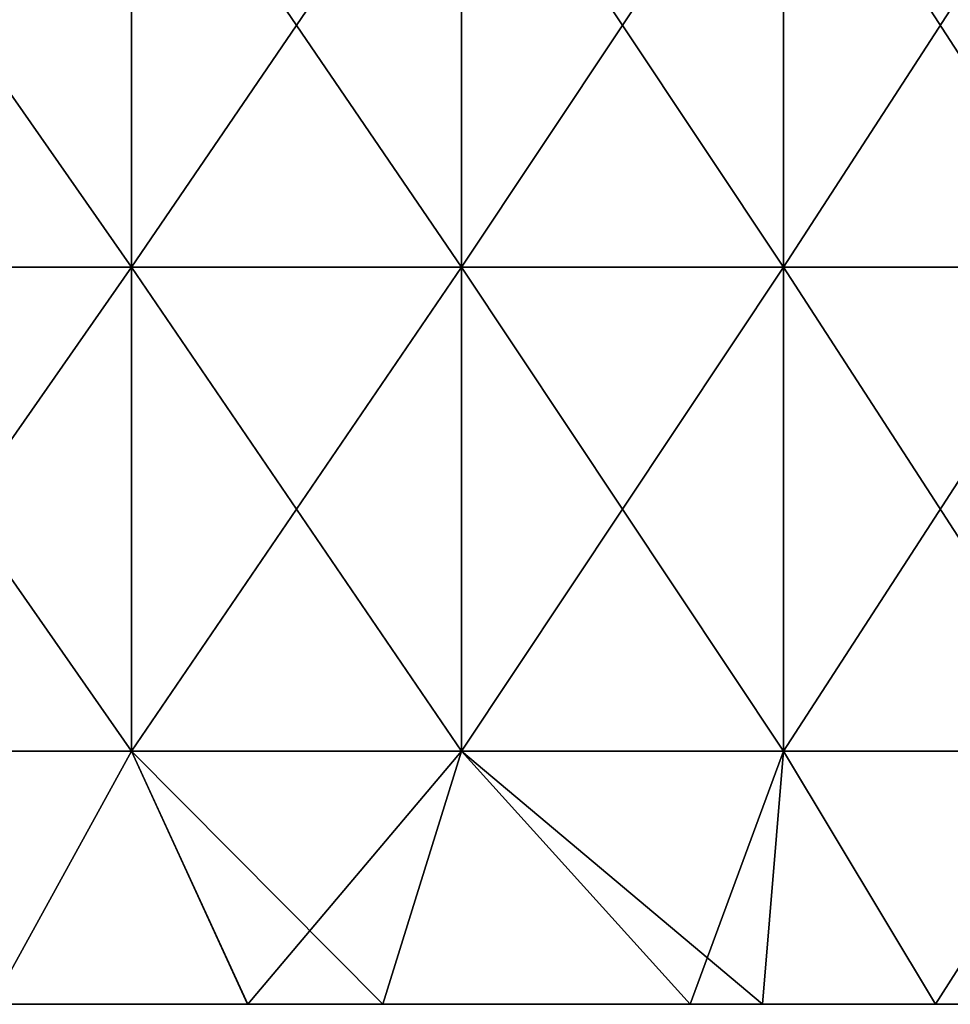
# Model space of a CAD drawing. Header units: inches. Extents: x -4.75 to 4.5, y 0 to 1.88.
# Tile 337 of 462: x 2.56 to 2.71, y 0 to 0.16. Entities that reach past the tile are written whole.
import ezdxf

# ---------------------------------------------------------------- set-up
doc = ezdxf.new("R2010")
doc.units = ezdxf.units.IN
doc.header["$LTSCALE"] = 101.851852
doc.header["$MEASUREMENT"] = 0
doc.layers.add('1', color=7, linetype='CONTINUOUS')
doc.layers.add('12', color=7, linetype='CONTINUOUS')

msp = doc.modelspace()

# ---------------------------------------------------------------- linework, layer by layer
at = {"layer": '1', "color": 13, "linetype": 'Continuous', "true_color": 0xd67263}
for points in [[(2.53069, 0, 1.32133), (2.5565, 0, 1.40141), (2.47663, 0, 1.40141), (2.53069, 0, 1.32133)], [(2.47663, 0, 1.40141), (2.5565, 0, 1.40141), (2.51946, 0, 1.48149), (2.47663, 0, 1.40141)], [(2.5307, 0, -1.32131), (2.47664, 0, -1.40139), (2.55651, 0, -1.40139), (2.5307, 0, -1.32131)], [(2.47664, 0, -1.40139), (2.51946, 0, -1.48147), (2.55651, 0, -1.40139), (2.47664, 0, -1.40139)], [(2.47758, 0, 1.24125), (2.52465, 0, 1.16117), (2.55725, 0, 1.24125), (2.47758, 0, 1.24125)], [(2.47758, 0, 1.24125), (2.55725, 0, 1.24125), (2.53069, 0, 1.32133), (2.47758, 0, 1.24125)], [(2.47761, 0, -1.24123), (2.5307, 0, -1.32131), (2.55728, 0, -1.24123), (2.47761, 0, -1.24123)], [(2.47761, 0, -1.24123), (2.55728, 0, -1.24123), (2.52465, 0, -1.16115), (2.47761, 0, -1.24123)], [(2.47885, 0, 1.72173), (2.52917, 0, 1.64165), (2.55881, 0, 1.72173), (2.47885, 0, 1.72173)], [(2.47885, 0, 1.72173), (2.55881, 0, 1.72173), (2.51396, 0, 1.80181), (2.47885, 0, 1.72173)], [(2.55881, 0, -1.72171), (2.52918, 0, -1.64163), (2.47885, 0, -1.72171), (2.55881, 0, -1.72171)], [(2.55881, 0, -1.72171), (2.47885, 0, -1.72171), (2.51396, 0, -1.80179), (2.55881, 0, -1.72171)], [(2.4796, 0, 2.20221), (2.54294, 0, 2.12213), (2.5596, 0, 2.20221), (2.4796, 0, 2.20221)], [(2.4796, 0, 2.20221), (2.5596, 0, 2.20221), (2.49701, 0, 2.28229), (2.4796, 0, 2.20221)], [(2.55961, 0, -2.20219), (2.54295, 0, -2.12211), (2.47961, 0, -2.20219), (2.55961, 0, -2.20219)], [(2.55961, 0, -2.20219), (2.47961, 0, -2.20219), (2.49702, 0, -2.28227), (2.55961, 0, -2.20219)], [(2.56899, 0, -1.56155), (2.51946, 0, -1.48147), (2.48994, 0, -1.56155), (2.56899, 0, -1.56155)], [(2.48994, 0, 1.56157), (2.51946, 0, 1.48149), (2.56899, 0, 1.56157), (2.48994, 0, 1.56157)], [(2.48994, 0, 1.56157), (2.56899, 0, 1.56157), (2.52917, 0, 1.64165), (2.48994, 0, 1.56157)], [(2.56899, 0, -1.56155), (2.48994, 0, -1.56155), (2.52918, 0, -1.64163), (2.56899, 0, -1.56155)], [(2.49318, 0, 1.08109), (2.49908, 0, 1.00101), (2.57274, 0, 1.08109), (2.49318, 0, 1.08109)], [(2.49318, 0, 1.08109), (2.57274, 0, 1.08109), (2.52465, 0, 1.16117), (2.49318, 0, 1.08109)], [(2.49908, 0, -1.00099), (2.49318, 0, -1.08107), (2.57274, 0, -1.08107), (2.49908, 0, -1.00099)], [(2.49318, 0, -1.08107), (2.52465, 0, -1.16115), (2.57274, 0, -1.08107), (2.49318, 0, -1.08107)], [(2.49701, 0, 2.28229), (2.5596, 0, 2.20221), (2.57628, 0, 2.28229), (2.49701, 0, 2.28229)], [(2.49701, 0, 2.28229), (2.57628, 0, 2.28229), (2.50712, 0, 2.36237), (2.49701, 0, 2.28229)], [(2.57629, 0, -2.28227), (2.55961, 0, -2.20219), (2.49702, 0, -2.28227), (2.57629, 0, -2.28227)], [(2.57629, 0, -2.28227), (2.49702, 0, -2.28227), (2.50713, 0, -2.36235), (2.57629, 0, -2.28227)], [(2.49759, 0, 1.96197), (2.54675, 0, 1.88189), (2.57687, 0, 1.96197), (2.49759, 0, 1.96197)], [(2.49759, 0, 1.96197), (2.57687, 0, 1.96197), (2.519, 0, 2.04205), (2.49759, 0, 1.96197)], [(2.57688, 0, -1.96195), (2.54676, 0, -1.88187), (2.49759, 0, -1.96195), (2.57688, 0, -1.96195)], [(2.57688, 0, -1.96195), (2.49759, 0, -1.96195), (2.51901, 0, -2.04203), (2.57688, 0, -1.96195)], [(2.49908, 0, 1.00101), (2.51334, 0, 0.92093), (2.57904, 0, 1.00101), (2.49908, 0, 1.00101)], [(2.49908, 0, 1.00101), (2.57904, 0, 1.00101), (2.57274, 0, 1.08109), (2.49908, 0, 1.00101)], [(2.49908, 0, -1.00099), (2.57904, 0, -1.00099), (2.51334, 0, -0.92091), (2.49908, 0, -1.00099)], [(2.57904, 0, -1.00099), (2.49908, 0, -1.00099), (2.57274, 0, -1.08107), (2.57904, 0, -1.00099)], [(2.50015, 0, -0.68067), (2.50367, 0, -0.76075), (2.58007, 0, -0.68067), (2.50015, 0, -0.68067)], [(2.50015, 0, -0.68067), (2.58007, 0, -0.68067), (2.51678, 0, -0.60059), (2.50015, 0, -0.68067)], [(2.50015, 0, 0.68069), (2.51678, 0, 0.60061), (2.58007, 0, 0.68069), (2.50015, 0, 0.68069)], [(2.50015, 0, 0.68069), (2.58007, 0, 0.68069), (2.50367, 0, 0.76077), (2.50015, 0, 0.68069)], [(2.5035, 0, -0.04003), (2.50455, 0, -0.12011), (2.58329, 0, -0.04003), (2.5035, 0, -0.04003)], [(2.5035, 0, -0.04003), (2.58329, 0, -0.04003), (2.5035, 0, 0.04005), (2.5035, 0, -0.04003)], [(2.5035, 0, 0.04005), (2.58329, 0, -0.04003), (2.58329, 0, 0.04005), (2.5035, 0, 0.04005)], [(2.5035, 0, 0.04005), (2.58329, 0, 0.04005), (2.50455, 0, 0.12013), (2.5035, 0, 0.04005)], [(2.50367, 0, -0.76075), (2.50851, 0, -0.84083), (2.58345, 0, -0.76075), (2.50367, 0, -0.76075)], [(2.50367, 0, -0.76075), (2.58345, 0, -0.76075), (2.58007, 0, -0.68067), (2.50367, 0, -0.76075)], [(2.50367, 0, 0.76077), (2.58007, 0, 0.68069), (2.58345, 0, 0.76077), (2.50367, 0, 0.76077)], [(2.50367, 0, 0.76077), (2.58345, 0, 0.76077), (2.50851, 0, 0.84085), (2.50367, 0, 0.76077)], [(2.50455, 0, -0.12011), (2.50559, 0, -0.20019), (2.58429, 0, -0.12011), (2.50455, 0, -0.12011)], [(2.50455, 0, -0.12011), (2.58429, 0, -0.12011), (2.58329, 0, -0.04003), (2.50455, 0, -0.12011)], [(2.50455, 0, 0.12013), (2.58329, 0, 0.04005), (2.58429, 0, 0.12013), (2.50455, 0, 0.12013)], [(2.50455, 0, 0.12013), (2.58429, 0, 0.12013), (2.50559, 0, 0.20021), (2.50455, 0, 0.12013)], [(2.50559, 0, -0.20019), (2.50663, 0, -0.28027), (2.5853, 0, -0.20019), (2.50559, 0, -0.20019)], [(2.50559, 0, -0.20019), (2.5853, 0, -0.20019), (2.58429, 0, -0.12011), (2.50559, 0, -0.20019)], [(2.50559, 0, 0.20021), (2.58429, 0, 0.12013), (2.5853, 0, 0.20021), (2.50559, 0, 0.20021)], [(2.50559, 0, 0.20021), (2.5853, 0, 0.20021), (2.50663, 0, 0.28029), (2.50559, 0, 0.20021)], [(2.50663, 0, -0.28027), (2.50768, 0, -0.36035), (2.5863, 0, -0.28027), (2.50663, 0, -0.28027)], [(2.50663, 0, -0.28027), (2.5863, 0, -0.28027), (2.5853, 0, -0.20019), (2.50663, 0, -0.28027)], [(2.50663, 0, 0.28029), (2.5853, 0, 0.20021), (2.5863, 0, 0.28029), (2.50663, 0, 0.28029)], [(2.50663, 0, 0.28029), (2.5863, 0, 0.28029), (2.50768, 0, 0.36037), (2.50663, 0, 0.28029)], [(2.50712, 0, 2.36237), (2.57628, 0, 2.28229), (2.58671, 0, 2.36237), (2.50712, 0, 2.36237)], [(2.50712, 0, 2.36237), (2.58671, 0, 2.36237), (2.51321, 0, 2.44245), (2.50712, 0, 2.36237)], [(2.58672, 0, -2.36235), (2.57629, 0, -2.28227), (2.50713, 0, -2.36235), (2.58672, 0, -2.36235)], [(2.58672, 0, -2.36235), (2.50713, 0, -2.36235), (2.51322, 0, -2.44243), (2.58672, 0, -2.36235)], [(2.50768, 0, -0.36035), (2.51047, 0, -0.44043), (2.5873, 0, -0.36035), (2.50768, 0, -0.36035)], [(2.50768, 0, -0.36035), (2.5873, 0, -0.36035), (2.5863, 0, -0.28027), (2.50768, 0, -0.36035)], [(2.50768, 0, 0.36037), (2.5863, 0, 0.28029), (2.5873, 0, 0.36037), (2.50768, 0, 0.36037)], [(2.50768, 0, 0.36037), (2.5873, 0, 0.36037), (2.51047, 0, 0.44045), (2.50768, 0, 0.36037)], [(2.51334, 0, 0.92093), (2.50851, 0, 0.84085), (2.58809, 0, 0.84085), (2.51334, 0, 0.92093)], [(2.50851, 0, -0.84083), (2.51334, 0, -0.92091), (2.58809, 0, -0.84083), (2.50851, 0, -0.84083)], [(2.50851, 0, -0.84083), (2.58809, 0, -0.84083), (2.58345, 0, -0.76075), (2.50851, 0, -0.84083)], [(2.50851, 0, 0.84085), (2.58345, 0, 0.76077), (2.58809, 0, 0.84085), (2.50851, 0, 0.84085)], [(2.51047, 0, -0.44043), (2.51362, 0, -0.52051), (2.58998, 0, -0.44043), (2.51047, 0, -0.44043)], [(2.51047, 0, -0.44043), (2.58998, 0, -0.44043), (2.5873, 0, -0.36035), (2.51047, 0, -0.44043)], [(2.51047, 0, 0.44045), (2.5873, 0, 0.36037), (2.58998, 0, 0.44045), (2.51047, 0, 0.44045)], [(2.51047, 0, 0.44045), (2.58998, 0, 0.44045), (2.51362, 0, 0.52053), (2.51047, 0, 0.44045)], [(2.51321, 0, 2.44245), (2.58671, 0, 2.36237), (2.5932, 0, 2.44264), (2.51321, 0, 2.44245)], [(2.51321, 0, 2.44245), (2.5932, 0, 2.44264), (2.51535, 0, 2.52276), (2.51321, 0, 2.44245)], [(2.59321, 0, -2.44263), (2.58672, 0, -2.36235), (2.51322, 0, -2.44243), (2.59321, 0, -2.44263)], [(2.59321, 0, -2.44263), (2.51322, 0, -2.44243), (2.55089, 0, -2.4868), (2.59321, 0, -2.44263)], [(2.51334, 0, 0.92093), (2.59274, 0, 0.92093), (2.57904, 0, 1.00101), (2.51334, 0, 0.92093)], [(2.59274, 0, 0.92093), (2.51334, 0, 0.92093), (2.58809, 0, 0.84085), (2.59274, 0, 0.92093)], [(2.51334, 0, -0.92091), (2.57904, 0, -1.00099), (2.59274, 0, -0.92091), (2.51334, 0, -0.92091)], [(2.51334, 0, -0.92091), (2.59274, 0, -0.92091), (2.58809, 0, -0.84083), (2.51334, 0, -0.92091)], [(2.51362, 0, -0.52051), (2.51678, 0, -0.60059), (2.593, 0, -0.52051), (2.51362, 0, -0.52051)], [(2.51362, 0, -0.52051), (2.593, 0, -0.52051), (2.58998, 0, -0.44043), (2.51362, 0, -0.52051)], [(2.51362, 0, 0.52053), (2.58998, 0, 0.44045), (2.59301, 0, 0.52053), (2.51362, 0, 0.52053)], [(2.51362, 0, 0.52053), (2.59301, 0, 0.52053), (2.51678, 0, 0.60061), (2.51362, 0, 0.52053)], [(2.51396, 0, 1.80181), (2.55881, 0, 1.72173), (2.59377, 0, 1.80181), (2.51396, 0, 1.80181)], [(2.51396, 0, 1.80181), (2.59377, 0, 1.80181), (2.54675, 0, 1.88189), (2.51396, 0, 1.80181)], [(2.59377, 0, -1.80179), (2.55881, 0, -1.72171), (2.51396, 0, -1.80179), (2.59377, 0, -1.80179)], [(2.59377, 0, -1.80179), (2.51396, 0, -1.80179), (2.54676, 0, -1.88187), (2.59377, 0, -1.80179)], [(2.5932, 0, 2.44264), (2.55089, 0, 2.4868), (2.51535, 0, 2.52276), (2.5932, 0, 2.44264)], [(2.51678, 0, -0.60059), (2.58007, 0, -0.68067), (2.59603, 0, -0.60059), (2.51678, 0, -0.60059)], [(2.51678, 0, -0.60059), (2.59603, 0, -0.60059), (2.593, 0, -0.52051), (2.51678, 0, -0.60059)], [(2.51678, 0, 0.60061), (2.59301, 0, 0.52053), (2.59603, 0, 0.60061), (2.51678, 0, 0.60061)], [(2.51678, 0, 0.60061), (2.59603, 0, 0.60061), (2.58007, 0, 0.68069), (2.51678, 0, 0.60061)], [(2.519, 0, 2.04205), (2.57687, 0, 1.96197), (2.59897, 0, 2.04205), (2.519, 0, 2.04205)], [(2.519, 0, 2.04205), (2.59897, 0, 2.04205), (2.54294, 0, 2.12213), (2.519, 0, 2.04205)], [(2.59897, 0, -2.04203), (2.57688, 0, -1.96195), (2.51901, 0, -2.04203), (2.59897, 0, -2.04203)], [(2.59897, 0, -2.04203), (2.51901, 0, -2.04203), (2.54295, 0, -2.12211), (2.59897, 0, -2.04203)], [(2.51946, 0, -1.48147), (2.59945, 0, -1.48147), (2.55651, 0, -1.40139), (2.51946, 0, -1.48147)], [(2.59945, 0, -1.48147), (2.51946, 0, -1.48147), (2.56899, 0, -1.56155), (2.59945, 0, -1.48147)], [(2.51946, 0, 1.48149), (2.5565, 0, 1.40141), (2.59944, 0, 1.48149), (2.51946, 0, 1.48149)], [(2.51946, 0, 1.48149), (2.59944, 0, 1.48149), (2.56899, 0, 1.56157), (2.51946, 0, 1.48149)], [(2.52465, 0, 1.16117), (2.57274, 0, 1.08109), (2.60426, 0, 1.16117), (2.52465, 0, 1.16117)], [(2.52465, 0, 1.16117), (2.60426, 0, 1.16117), (2.55725, 0, 1.24125), (2.52465, 0, 1.16117)], [(2.52465, 0, -1.16115), (2.55728, 0, -1.24123), (2.60427, 0, -1.16115), (2.52465, 0, -1.16115)], [(2.52465, 0, -1.16115), (2.60427, 0, -1.16115), (2.57274, 0, -1.08107), (2.52465, 0, -1.16115)], [(2.52917, 0, 1.64165), (2.56899, 0, 1.56157), (2.60821, 0, 1.64165), (2.52917, 0, 1.64165)], [(2.52917, 0, 1.64165), (2.60821, 0, 1.64165), (2.55881, 0, 1.72173), (2.52917, 0, 1.64165)], [(2.60821, 0, -1.64163), (2.56899, 0, -1.56155), (2.52918, 0, -1.64163), (2.60821, 0, -1.64163)], [(2.60821, 0, -1.64163), (2.52918, 0, -1.64163), (2.55881, 0, -1.72171), (2.60821, 0, -1.64163)], [(2.53069, 0, 1.32133), (2.55725, 0, 1.24125), (2.61066, 0, 1.32133), (2.53069, 0, 1.32133)], [(2.53069, 0, 1.32133), (2.61066, 0, 1.32133), (2.5565, 0, 1.40141), (2.53069, 0, 1.32133)], [(2.5307, 0, -1.32131), (2.61067, 0, -1.32131), (2.55728, 0, -1.24123), (2.5307, 0, -1.32131)], [(2.61067, 0, -1.32131), (2.5307, 0, -1.32131), (2.55651, 0, -1.40139), (2.61067, 0, -1.32131)], [(2.54294, 0, 2.12213), (2.59897, 0, 2.04205), (2.62241, 0, 2.12213), (2.54294, 0, 2.12213)], [(2.54294, 0, 2.12213), (2.62241, 0, 2.12213), (2.5596, 0, 2.20221), (2.54294, 0, 2.12213)], [(2.62242, 0, -2.12211), (2.59897, 0, -2.04203), (2.54295, 0, -2.12211), (2.62242, 0, -2.12211)], [(2.62242, 0, -2.12211), (2.54295, 0, -2.12211), (2.55961, 0, -2.20219), (2.62242, 0, -2.12211)], [(2.54675, 0, 1.88189), (2.59377, 0, 1.80181), (2.62634, 0, 1.88189), (2.54675, 0, 1.88189)], [(2.54675, 0, 1.88189), (2.62634, 0, 1.88189), (2.57687, 0, 1.96197), (2.54675, 0, 1.88189)], [(2.62635, 0, -1.88187), (2.59377, 0, -1.80179), (2.54676, 0, -1.88187), (2.62635, 0, -1.88187)], [(2.62635, 0, -1.88187), (2.54676, 0, -1.88187), (2.57688, 0, -1.96195), (2.62635, 0, -1.88187)], [(2.61066, 0, 1.32133), (2.63637, 0, 1.40141), (2.5565, 0, 1.40141), (2.61066, 0, 1.32133)], [(2.5565, 0, 1.40141), (2.63637, 0, 1.40141), (2.59944, 0, 1.48149), (2.5565, 0, 1.40141)], [(2.61067, 0, -1.32131), (2.55651, 0, -1.40139), (2.63638, 0, -1.40139), (2.61067, 0, -1.32131)], [(2.55651, 0, -1.40139), (2.59945, 0, -1.48147), (2.63638, 0, -1.40139), (2.55651, 0, -1.40139)], [(2.55725, 0, 1.24125), (2.60426, 0, 1.16117), (2.63692, 0, 1.24125), (2.55725, 0, 1.24125)], [(2.55725, 0, 1.24125), (2.63692, 0, 1.24125), (2.61066, 0, 1.32133), (2.55725, 0, 1.24125)], [(2.55728, 0, -1.24123), (2.61067, 0, -1.32131), (2.63695, 0, -1.24123), (2.55728, 0, -1.24123)], [(2.55728, 0, -1.24123), (2.63695, 0, -1.24123), (2.60427, 0, -1.16115), (2.55728, 0, -1.24123)], [(2.55881, 0, 1.72173), (2.60821, 0, 1.64165), (2.63876, 0, 1.72173), (2.55881, 0, 1.72173)], [(2.55881, 0, 1.72173), (2.63876, 0, 1.72173), (2.59377, 0, 1.80181), (2.55881, 0, 1.72173)], [(2.63877, 0, -1.72171), (2.60821, 0, -1.64163), (2.55881, 0, -1.72171), (2.63877, 0, -1.72171)], [(2.63877, 0, -1.72171), (2.55881, 0, -1.72171), (2.59377, 0, -1.80179), (2.63877, 0, -1.72171)], [(2.5596, 0, 2.20221), (2.62241, 0, 2.12213), (2.6396, 0, 2.20221), (2.5596, 0, 2.20221)], [(2.5596, 0, 2.20221), (2.6396, 0, 2.20221), (2.57628, 0, 2.28229), (2.5596, 0, 2.20221)], [(2.63961, 0, -2.20219), (2.62242, 0, -2.12211), (2.55961, 0, -2.20219), (2.63961, 0, -2.20219)], [(2.63961, 0, -2.20219), (2.55961, 0, -2.20219), (2.57629, 0, -2.28227), (2.63961, 0, -2.20219)], [(2.64805, 0, -1.56155), (2.59945, 0, -1.48147), (2.56899, 0, -1.56155), (2.64805, 0, -1.56155)], [(2.56899, 0, 1.56157), (2.59944, 0, 1.48149), (2.64804, 0, 1.56157), (2.56899, 0, 1.56157)], [(2.56899, 0, 1.56157), (2.64804, 0, 1.56157), (2.60821, 0, 1.64165), (2.56899, 0, 1.56157)], [(2.64805, 0, -1.56155), (2.56899, 0, -1.56155), (2.60821, 0, -1.64163), (2.64805, 0, -1.56155)], [(2.57274, 0, 1.08109), (2.57904, 0, 1.00101), (2.65229, 0, 1.08109), (2.57274, 0, 1.08109)], [(2.57274, 0, 1.08109), (2.65229, 0, 1.08109), (2.60426, 0, 1.16117), (2.57274, 0, 1.08109)], [(2.57904, 0, -1.00099), (2.57274, 0, -1.08107), (2.65229, 0, -1.08107), (2.57904, 0, -1.00099)], [(2.57274, 0, -1.08107), (2.60427, 0, -1.16115), (2.65229, 0, -1.08107), (2.57274, 0, -1.08107)], [(2.57628, 0, 2.28229), (2.6396, 0, 2.20221), (2.65555, 0, 2.28229), (2.57628, 0, 2.28229)], [(2.57628, 0, 2.28229), (2.65555, 0, 2.28229), (2.58671, 0, 2.36237), (2.57628, 0, 2.28229)], [(2.65556, 0, -2.28227), (2.63961, 0, -2.20219), (2.57629, 0, -2.28227), (2.65556, 0, -2.28227)], [(2.65556, 0, -2.28227), (2.57629, 0, -2.28227), (2.58672, 0, -2.36235), (2.65556, 0, -2.28227)], [(2.57687, 0, 1.96197), (2.62634, 0, 1.88189), (2.65615, 0, 1.96197), (2.57687, 0, 1.96197)], [(2.57687, 0, 1.96197), (2.65615, 0, 1.96197), (2.59897, 0, 2.04205), (2.57687, 0, 1.96197)], [(2.65616, 0, -1.96195), (2.62635, 0, -1.88187), (2.57688, 0, -1.96195), (2.65616, 0, -1.96195)], [(2.65616, 0, -1.96195), (2.57688, 0, -1.96195), (2.59897, 0, -2.04203), (2.65616, 0, -1.96195)], [(2.57904, 0, 1.00101), (2.59274, 0, 0.92093), (2.659, 0, 1.00101), (2.57904, 0, 1.00101)], [(2.57904, 0, 1.00101), (2.659, 0, 1.00101), (2.65229, 0, 1.08109), (2.57904, 0, 1.00101)], [(2.57904, 0, -1.00099), (2.659, 0, -1.00099), (2.59274, 0, -0.92091), (2.57904, 0, -1.00099)], [(2.659, 0, -1.00099), (2.57904, 0, -1.00099), (2.65229, 0, -1.08107), (2.659, 0, -1.00099)], [(2.58007, 0, -0.68067), (2.58345, 0, -0.76075), (2.65999, 0, -0.68067), (2.58007, 0, -0.68067)], [(2.58007, 0, -0.68067), (2.65999, 0, -0.68067), (2.59603, 0, -0.60059), (2.58007, 0, -0.68067)], [(2.58007, 0, 0.68069), (2.59603, 0, 0.60061), (2.65999, 0, 0.68069), (2.58007, 0, 0.68069)], [(2.58007, 0, 0.68069), (2.65999, 0, 0.68069), (2.58345, 0, 0.76077), (2.58007, 0, 0.68069)], [(2.58329, 0, -0.04003), (2.58429, 0, -0.12011), (2.66308, 0, -0.04003), (2.58329, 0, -0.04003)], [(2.58329, 0, -0.04003), (2.66308, 0, -0.04003), (2.58329, 0, 0.04005), (2.58329, 0, -0.04003)], [(2.58329, 0, 0.04005), (2.66308, 0, -0.04003), (2.66308, 0, 0.04005), (2.58329, 0, 0.04005)], [(2.58329, 0, 0.04005), (2.66308, 0, 0.04005), (2.58429, 0, 0.12013), (2.58329, 0, 0.04005)], [(2.58345, 0, -0.76075), (2.58809, 0, -0.84083), (2.66323, 0, -0.76075), (2.58345, 0, -0.76075)], [(2.58345, 0, -0.76075), (2.66323, 0, -0.76075), (2.65999, 0, -0.68067), (2.58345, 0, -0.76075)], [(2.58345, 0, 0.76077), (2.65999, 0, 0.68069), (2.66323, 0, 0.76077), (2.58345, 0, 0.76077)], [(2.58345, 0, 0.76077), (2.66323, 0, 0.76077), (2.58809, 0, 0.84085), (2.58345, 0, 0.76077)], [(2.58429, 0, -0.12011), (2.5853, 0, -0.20019), (2.66404, 0, -0.12011), (2.58429, 0, -0.12011)], [(2.58429, 0, -0.12011), (2.66404, 0, -0.12011), (2.66308, 0, -0.04003), (2.58429, 0, -0.12011)], [(2.58429, 0, 0.12013), (2.66308, 0, 0.04005), (2.66404, 0, 0.12013), (2.58429, 0, 0.12013)], [(2.58429, 0, 0.12013), (2.66404, 0, 0.12013), (2.5853, 0, 0.20021), (2.58429, 0, 0.12013)], [(2.5853, 0, -0.20019), (2.5863, 0, -0.28027), (2.665, 0, -0.20019), (2.5853, 0, -0.20019)], [(2.5853, 0, -0.20019), (2.665, 0, -0.20019), (2.66404, 0, -0.12011), (2.5853, 0, -0.20019)], [(2.5853, 0, 0.20021), (2.66404, 0, 0.12013), (2.665, 0, 0.20021), (2.5853, 0, 0.20021)], [(2.5853, 0, 0.20021), (2.665, 0, 0.20021), (2.5863, 0, 0.28029), (2.5853, 0, 0.20021)], [(2.5863, 0, -0.28027), (2.5873, 0, -0.36035), (2.66596, 0, -0.28027), (2.5863, 0, -0.28027)], [(2.5863, 0, -0.28027), (2.66596, 0, -0.28027), (2.665, 0, -0.20019), (2.5863, 0, -0.28027)], [(2.5863, 0, 0.28029), (2.665, 0, 0.20021), (2.66596, 0, 0.28029), (2.5863, 0, 0.28029)], [(2.5863, 0, 0.28029), (2.66596, 0, 0.28029), (2.5873, 0, 0.36037), (2.5863, 0, 0.28029)], [(2.58671, 0, 2.36237), (2.65555, 0, 2.28229), (2.66644, 0, 2.36249), (2.58671, 0, 2.36237)], [(2.58671, 0, 2.36237), (2.66644, 0, 2.36249), (2.5932, 0, 2.44264), (2.58671, 0, 2.36237)], [(2.66645, 0, -2.36248), (2.65556, 0, -2.28227), (2.58672, 0, -2.36235), (2.66645, 0, -2.36248)], [(2.66645, 0, -2.36248), (2.58672, 0, -2.36235), (2.61555, 0, -2.41869), (2.66645, 0, -2.36248)], [(2.61555, 0, -2.41869), (2.58672, 0, -2.36235), (2.59321, 0, -2.44263), (2.61555, 0, -2.41869)], [(2.5873, 0, -0.36035), (2.58998, 0, -0.44043), (2.66692, 0, -0.36035), (2.5873, 0, -0.36035)], [(2.5873, 0, -0.36035), (2.66692, 0, -0.36035), (2.66596, 0, -0.28027), (2.5873, 0, -0.36035)], [(2.5873, 0, 0.36037), (2.66596, 0, 0.28029), (2.66692, 0, 0.36037), (2.5873, 0, 0.36037)], [(2.5873, 0, 0.36037), (2.66692, 0, 0.36037), (2.58998, 0, 0.44045), (2.5873, 0, 0.36037)], [(2.59274, 0, 0.92093), (2.58809, 0, 0.84085), (2.66768, 0, 0.84085), (2.59274, 0, 0.92093)], [(2.58809, 0, -0.84083), (2.59274, 0, -0.92091), (2.66768, 0, -0.84083), (2.58809, 0, -0.84083)], [(2.58809, 0, -0.84083), (2.66768, 0, -0.84083), (2.66323, 0, -0.76075), (2.58809, 0, -0.84083)], [(2.58809, 0, 0.84085), (2.66323, 0, 0.76077), (2.66768, 0, 0.84085), (2.58809, 0, 0.84085)], [(2.58998, 0, -0.44043), (2.593, 0, -0.52051), (2.66948, 0, -0.44043), (2.58998, 0, -0.44043)], [(2.58998, 0, -0.44043), (2.66948, 0, -0.44043), (2.66692, 0, -0.36035), (2.58998, 0, -0.44043)], [(2.58998, 0, 0.44045), (2.66692, 0, 0.36037), (2.66949, 0, 0.44045), (2.58998, 0, 0.44045)], [(2.58998, 0, 0.44045), (2.66949, 0, 0.44045), (2.59301, 0, 0.52053), (2.58998, 0, 0.44045)], [(2.59274, 0, 0.92093), (2.67213, 0, 0.92093), (2.659, 0, 1.00101), (2.59274, 0, 0.92093)], [(2.67213, 0, 0.92093), (2.59274, 0, 0.92093), (2.66768, 0, 0.84085), (2.67213, 0, 0.92093)], [(2.59274, 0, -0.92091), (2.659, 0, -1.00099), (2.67213, 0, -0.92091), (2.59274, 0, -0.92091)], [(2.59274, 0, -0.92091), (2.67213, 0, -0.92091), (2.66768, 0, -0.84083), (2.59274, 0, -0.92091)], [(2.593, 0, -0.52051), (2.59603, 0, -0.60059), (2.67239, 0, -0.52051), (2.593, 0, -0.52051)], [(2.593, 0, -0.52051), (2.67239, 0, -0.52051), (2.66948, 0, -0.44043), (2.593, 0, -0.52051)], [(2.59301, 0, 0.52053), (2.66949, 0, 0.44045), (2.67239, 0, 0.52053), (2.59301, 0, 0.52053)], [(2.59301, 0, 0.52053), (2.67239, 0, 0.52053), (2.59603, 0, 0.60061), (2.59301, 0, 0.52053)], [(2.66644, 0, 2.36249), (2.61555, 0, 2.41869), (2.5932, 0, 2.44264), (2.66644, 0, 2.36249)], [(2.59377, 0, 1.80181), (2.63876, 0, 1.72173), (2.67358, 0, 1.80181), (2.59377, 0, 1.80181)], [(2.59377, 0, 1.80181), (2.67358, 0, 1.80181), (2.62634, 0, 1.88189), (2.59377, 0, 1.80181)], [(2.67359, 0, -1.80179), (2.63877, 0, -1.72171), (2.59377, 0, -1.80179), (2.67359, 0, -1.80179)], [(2.67359, 0, -1.80179), (2.59377, 0, -1.80179), (2.62635, 0, -1.88187), (2.67359, 0, -1.80179)], [(2.59603, 0, -0.60059), (2.65999, 0, -0.68067), (2.67529, 0, -0.60059), (2.59603, 0, -0.60059)], [(2.59603, 0, -0.60059), (2.67529, 0, -0.60059), (2.67239, 0, -0.52051), (2.59603, 0, -0.60059)], [(2.59603, 0, 0.60061), (2.67239, 0, 0.52053), (2.67529, 0, 0.60061), (2.59603, 0, 0.60061)], [(2.59603, 0, 0.60061), (2.67529, 0, 0.60061), (2.65999, 0, 0.68069), (2.59603, 0, 0.60061)], [(2.59897, 0, 2.04205), (2.65615, 0, 1.96197), (2.67893, 0, 2.04205), (2.59897, 0, 2.04205)], [(2.59897, 0, 2.04205), (2.67893, 0, 2.04205), (2.62241, 0, 2.12213), (2.59897, 0, 2.04205)], [(2.67894, 0, -2.04203), (2.65616, 0, -1.96195), (2.59897, 0, -2.04203), (2.67894, 0, -2.04203)], [(2.67894, 0, -2.04203), (2.59897, 0, -2.04203), (2.62242, 0, -2.12211), (2.67894, 0, -2.04203)], [(2.59944, 0, 1.48149), (2.63637, 0, 1.40141), (2.67943, 0, 1.48149), (2.59944, 0, 1.48149)], [(2.59944, 0, 1.48149), (2.67943, 0, 1.48149), (2.64804, 0, 1.56157), (2.59944, 0, 1.48149)], [(2.59945, 0, -1.48147), (2.67943, 0, -1.48147), (2.63638, 0, -1.40139), (2.59945, 0, -1.48147)], [(2.67943, 0, -1.48147), (2.59945, 0, -1.48147), (2.64805, 0, -1.56155), (2.67943, 0, -1.48147)], [(2.60426, 0, 1.16117), (2.65229, 0, 1.08109), (2.68388, 0, 1.16117), (2.60426, 0, 1.16117)], [(2.60426, 0, 1.16117), (2.68388, 0, 1.16117), (2.63692, 0, 1.24125), (2.60426, 0, 1.16117)], [(2.60427, 0, -1.16115), (2.63695, 0, -1.24123), (2.68388, 0, -1.16115), (2.60427, 0, -1.16115)], [(2.60427, 0, -1.16115), (2.68388, 0, -1.16115), (2.65229, 0, -1.08107), (2.60427, 0, -1.16115)], [(2.60821, 0, 1.64165), (2.64804, 0, 1.56157), (2.68724, 0, 1.64165), (2.60821, 0, 1.64165)], [(2.60821, 0, 1.64165), (2.68724, 0, 1.64165), (2.63876, 0, 1.72173), (2.60821, 0, 1.64165)], [(2.68724, 0, -1.64163), (2.64805, 0, -1.56155), (2.60821, 0, -1.64163), (2.68724, 0, -1.64163)], [(2.68724, 0, -1.64163), (2.60821, 0, -1.64163), (2.63877, 0, -1.72171), (2.68724, 0, -1.64163)], [(2.61066, 0, 1.32133), (2.63692, 0, 1.24125), (2.69064, 0, 1.32133), (2.61066, 0, 1.32133)], [(2.61066, 0, 1.32133), (2.69064, 0, 1.32133), (2.63637, 0, 1.40141), (2.61066, 0, 1.32133)], [(2.61067, 0, -1.32131), (2.69065, 0, -1.32131), (2.63695, 0, -1.24123), (2.61067, 0, -1.32131)], [(2.69065, 0, -1.32131), (2.61067, 0, -1.32131), (2.63638, 0, -1.40139), (2.69065, 0, -1.32131)], [(2.62241, 0, 2.12213), (2.67893, 0, 2.04205), (2.70188, 0, 2.12213), (2.62241, 0, 2.12213)], [(2.62241, 0, 2.12213), (2.70188, 0, 2.12213), (2.6396, 0, 2.20221), (2.62241, 0, 2.12213)], [(2.70189, 0, -2.12211), (2.67894, 0, -2.04203), (2.62242, 0, -2.12211), (2.70189, 0, -2.12211)], [(2.70189, 0, -2.12211), (2.62242, 0, -2.12211), (2.63961, 0, -2.20219), (2.70189, 0, -2.12211)], [(2.62634, 0, 1.88189), (2.67358, 0, 1.80181), (2.70593, 0, 1.88189), (2.62634, 0, 1.88189)], [(2.62634, 0, 1.88189), (2.70593, 0, 1.88189), (2.65615, 0, 1.96197), (2.62634, 0, 1.88189)], [(2.70594, 0, -1.88187), (2.67359, 0, -1.80179), (2.62635, 0, -1.88187), (2.70594, 0, -1.88187)], [(2.70594, 0, -1.88187), (2.62635, 0, -1.88187), (2.65616, 0, -1.96195), (2.70594, 0, -1.88187)], [(2.69064, 0, 1.32133), (2.71624, 0, 1.40141), (2.63637, 0, 1.40141), (2.69064, 0, 1.32133)], [(2.63637, 0, 1.40141), (2.71624, 0, 1.40141), (2.67943, 0, 1.48149), (2.63637, 0, 1.40141)], [(2.69065, 0, -1.32131), (2.63638, 0, -1.40139), (2.71625, 0, -1.40139), (2.69065, 0, -1.32131)], [(2.63638, 0, -1.40139), (2.67943, 0, -1.48147), (2.71625, 0, -1.40139), (2.63638, 0, -1.40139)], [(2.63692, 0, 1.24125), (2.68388, 0, 1.16117), (2.71659, 0, 1.24125), (2.63692, 0, 1.24125)], [(2.63692, 0, 1.24125), (2.71659, 0, 1.24125), (2.69064, 0, 1.32133), (2.63692, 0, 1.24125)], [(2.63695, 0, -1.24123), (2.69065, 0, -1.32131), (2.71662, 0, -1.24123), (2.63695, 0, -1.24123)], [(2.63695, 0, -1.24123), (2.71662, 0, -1.24123), (2.68388, 0, -1.16115), (2.63695, 0, -1.24123)], [(2.63876, 0, 1.72173), (2.68724, 0, 1.64165), (2.71872, 0, 1.72173), (2.63876, 0, 1.72173)], [(2.63876, 0, 1.72173), (2.71872, 0, 1.72173), (2.67358, 0, 1.80181), (2.63876, 0, 1.72173)], [(2.71873, 0, -1.72171), (2.68724, 0, -1.64163), (2.63877, 0, -1.72171), (2.71873, 0, -1.72171)], [(2.71873, 0, -1.72171), (2.63877, 0, -1.72171), (2.67359, 0, -1.80179), (2.71873, 0, -1.72171)], [(2.6396, 0, 2.20221), (2.70188, 0, 2.12213), (2.7196, 0, 2.20221), (2.6396, 0, 2.20221)], [(2.6396, 0, 2.20221), (2.7196, 0, 2.20221), (2.65555, 0, 2.28229), (2.6396, 0, 2.20221)], [(2.7196, 0, -2.20219), (2.70189, 0, -2.12211), (2.63961, 0, -2.20219), (2.7196, 0, -2.20219)], [(2.7196, 0, -2.20219), (2.63961, 0, -2.20219), (2.65556, 0, -2.28227), (2.7196, 0, -2.20219)], [(2.64804, 0, 1.56157), (2.67943, 0, 1.48149), (2.72709, 0, 1.56157), (2.64804, 0, 1.56157)], [(2.64804, 0, 1.56157), (2.72709, 0, 1.56157), (2.68724, 0, 1.64165), (2.64804, 0, 1.56157)], [(2.7271, 0, -1.56155), (2.67943, 0, -1.48147), (2.64805, 0, -1.56155), (2.7271, 0, -1.56155)], [(2.7271, 0, -1.56155), (2.64805, 0, -1.56155), (2.68724, 0, -1.64163), (2.7271, 0, -1.56155)], [(2.65229, 0, 1.08109), (2.659, 0, 1.00101), (2.73185, 0, 1.08109), (2.65229, 0, 1.08109)], [(2.65229, 0, 1.08109), (2.73185, 0, 1.08109), (2.68388, 0, 1.16117), (2.65229, 0, 1.08109)], [(2.659, 0, -1.00099), (2.65229, 0, -1.08107), (2.73185, 0, -1.08107), (2.659, 0, -1.00099)], [(2.65229, 0, -1.08107), (2.68388, 0, -1.16115), (2.73185, 0, -1.08107), (2.65229, 0, -1.08107)], [(2.65555, 0, 2.28229), (2.7196, 0, 2.20221), (2.73521, 0, 2.28254), (2.65555, 0, 2.28229)], [(2.65555, 0, 2.28229), (2.73521, 0, 2.28254), (2.66644, 0, 2.36249), (2.65555, 0, 2.28229)], [(2.73522, 0, -2.28253), (2.7196, 0, -2.20219), (2.65556, 0, -2.28227), (2.73522, 0, -2.28253)], [(2.73522, 0, -2.28253), (2.65556, 0, -2.28227), (2.70702, 0, -2.3159), (2.73522, 0, -2.28253)], [(2.70702, 0, -2.3159), (2.65556, 0, -2.28227), (2.67838, 0, -2.34895), (2.70702, 0, -2.3159)], [(2.67838, 0, -2.34895), (2.65556, 0, -2.28227), (2.66645, 0, -2.36248), (2.67838, 0, -2.34895)], [(2.65615, 0, 1.96197), (2.70593, 0, 1.88189), (2.73543, 0, 1.96197), (2.65615, 0, 1.96197)], [(2.65615, 0, 1.96197), (2.73543, 0, 1.96197), (2.67893, 0, 2.04205), (2.65615, 0, 1.96197)], [(2.73544, 0, -1.96195), (2.70594, 0, -1.88187), (2.65616, 0, -1.96195), (2.73544, 0, -1.96195)], [(2.73544, 0, -1.96195), (2.65616, 0, -1.96195), (2.67894, 0, -2.04203), (2.73544, 0, -1.96195)], [(2.659, 0, 1.00101), (2.67213, 0, 0.92093), (2.73895, 0, 1.00101), (2.659, 0, 1.00101)], [(2.659, 0, 1.00101), (2.73895, 0, 1.00101), (2.73185, 0, 1.08109), (2.659, 0, 1.00101)], [(2.659, 0, -1.00099), (2.73895, 0, -1.00099), (2.67213, 0, -0.92091), (2.659, 0, -1.00099)], [(2.73895, 0, -1.00099), (2.659, 0, -1.00099), (2.73185, 0, -1.08107), (2.73895, 0, -1.00099)], [(2.65999, 0, -0.68067), (2.66323, 0, -0.76075), (2.73992, 0, -0.68067), (2.65999, 0, -0.68067)], [(2.65999, 0, -0.68067), (2.73992, 0, -0.68067), (2.67529, 0, -0.60059), (2.65999, 0, -0.68067)], [(2.65999, 0, 0.68069), (2.67529, 0, 0.60061), (2.73992, 0, 0.68069), (2.65999, 0, 0.68069)], [(2.65999, 0, 0.68069), (2.73992, 0, 0.68069), (2.66323, 0, 0.76077), (2.65999, 0, 0.68069)], [(2.66308, 0, -0.04003), (2.66404, 0, -0.12011), (2.74287, 0, -0.04003), (2.66308, 0, -0.04003)], [(2.66308, 0, -0.04003), (2.74287, 0, -0.04003), (2.66308, 0, 0.04005), (2.66308, 0, -0.04003)], [(2.66308, 0, 0.04005), (2.74287, 0, -0.04003), (2.74287, 0, 0.04005), (2.66308, 0, 0.04005)], [(2.66308, 0, 0.04005), (2.74287, 0, 0.04005), (2.66404, 0, 0.12013), (2.66308, 0, 0.04005)], [(2.66323, 0, -0.76075), (2.66768, 0, -0.84083), (2.74301, 0, -0.76075), (2.66323, 0, -0.76075)], [(2.66323, 0, -0.76075), (2.74301, 0, -0.76075), (2.73992, 0, -0.68067), (2.66323, 0, -0.76075)], [(2.66323, 0, 0.76077), (2.73992, 0, 0.68069), (2.74301, 0, 0.76077), (2.66323, 0, 0.76077)], [(2.66323, 0, 0.76077), (2.74301, 0, 0.76077), (2.66768, 0, 0.84085), (2.66323, 0, 0.76077)], [(2.66404, 0, -0.12011), (2.665, 0, -0.20019), (2.74379, 0, -0.12011), (2.66404, 0, -0.12011)], [(2.66404, 0, -0.12011), (2.74379, 0, -0.12011), (2.74287, 0, -0.04003), (2.66404, 0, -0.12011)], [(2.66404, 0, 0.12013), (2.74287, 0, 0.04005), (2.74379, 0, 0.12013), (2.66404, 0, 0.12013)], [(2.66404, 0, 0.12013), (2.74379, 0, 0.12013), (2.665, 0, 0.20021), (2.66404, 0, 0.12013)], [(2.665, 0, -0.20019), (2.66596, 0, -0.28027), (2.7447, 0, -0.20019), (2.665, 0, -0.20019)], [(2.665, 0, -0.20019), (2.7447, 0, -0.20019), (2.74379, 0, -0.12011), (2.665, 0, -0.20019)], [(2.665, 0, 0.20021), (2.74379, 0, 0.12013), (2.7447, 0, 0.20021), (2.665, 0, 0.20021)], [(2.665, 0, 0.20021), (2.7447, 0, 0.20021), (2.66596, 0, 0.28029), (2.665, 0, 0.20021)], [(2.66596, 0, -0.28027), (2.66692, 0, -0.36035), (2.74562, 0, -0.28027), (2.66596, 0, -0.28027)], [(2.66596, 0, -0.28027), (2.74562, 0, -0.28027), (2.7447, 0, -0.20019), (2.66596, 0, -0.28027)], [(2.66596, 0, 0.28029), (2.7447, 0, 0.20021), (2.74562, 0, 0.28029), (2.66596, 0, 0.28029)], [(2.66596, 0, 0.28029), (2.74562, 0, 0.28029), (2.66692, 0, 0.36037), (2.66596, 0, 0.28029)], [(2.66644, 0, 2.36249), (2.73521, 0, 2.28254), (2.67838, 0, 2.34895), (2.66644, 0, 2.36249)], [(2.66692, 0, -0.36035), (2.66948, 0, -0.44043), (2.74654, 0, -0.36035), (2.66692, 0, -0.36035)], [(2.66692, 0, -0.36035), (2.74654, 0, -0.36035), (2.74562, 0, -0.28027), (2.66692, 0, -0.36035)], [(2.66692, 0, 0.36037), (2.74562, 0, 0.28029), (2.74654, 0, 0.36037), (2.66692, 0, 0.36037)], [(2.66692, 0, 0.36037), (2.74654, 0, 0.36037), (2.66949, 0, 0.44045), (2.66692, 0, 0.36037)], [(2.67213, 0, 0.92093), (2.66768, 0, 0.84085), (2.74727, 0, 0.84085), (2.67213, 0, 0.92093)], [(2.66768, 0, -0.84083), (2.67213, 0, -0.92091), (2.74727, 0, -0.84083), (2.66768, 0, -0.84083)], [(2.66768, 0, -0.84083), (2.74727, 0, -0.84083), (2.74301, 0, -0.76075), (2.66768, 0, -0.84083)], [(2.66768, 0, 0.84085), (2.74301, 0, 0.76077), (2.74727, 0, 0.84085), (2.66768, 0, 0.84085)], [(2.66948, 0, -0.44043), (2.67239, 0, -0.52051), (2.74899, 0, -0.44043), (2.66948, 0, -0.44043)], [(2.66948, 0, -0.44043), (2.74899, 0, -0.44043), (2.74654, 0, -0.36035), (2.66948, 0, -0.44043)], [(2.66949, 0, 0.44045), (2.74654, 0, 0.36037), (2.74899, 0, 0.44045), (2.66949, 0, 0.44045)], [(2.66949, 0, 0.44045), (2.74899, 0, 0.44045), (2.67239, 0, 0.52053), (2.66949, 0, 0.44045)], [(2.67213, 0, 0.92093), (2.75152, 0, 0.92093), (2.73895, 0, 1.00101), (2.67213, 0, 0.92093)], [(2.75152, 0, 0.92093), (2.67213, 0, 0.92093), (2.74727, 0, 0.84085), (2.75152, 0, 0.92093)], [(2.67213, 0, -0.92091), (2.73895, 0, -1.00099), (2.75152, 0, -0.92091), (2.67213, 0, -0.92091)], [(2.67213, 0, -0.92091), (2.75152, 0, -0.92091), (2.74727, 0, -0.84083), (2.67213, 0, -0.92091)], [(2.67239, 0, -0.52051), (2.67529, 0, -0.60059), (2.75177, 0, -0.52051), (2.67239, 0, -0.52051)], [(2.67239, 0, -0.52051), (2.75177, 0, -0.52051), (2.74899, 0, -0.44043), (2.67239, 0, -0.52051)], [(2.67239, 0, 0.52053), (2.74899, 0, 0.44045), (2.75177, 0, 0.52053), (2.67239, 0, 0.52053)], [(2.67239, 0, 0.52053), (2.75177, 0, 0.52053), (2.67529, 0, 0.60061), (2.67239, 0, 0.52053)], [(2.67358, 0, 1.80181), (2.71872, 0, 1.72173), (2.7534, 0, 1.80181), (2.67358, 0, 1.80181)], [(2.67358, 0, 1.80181), (2.7534, 0, 1.80181), (2.70593, 0, 1.88189), (2.67358, 0, 1.80181)], [(2.7534, 0, -1.80179), (2.71873, 0, -1.72171), (2.67359, 0, -1.80179), (2.7534, 0, -1.80179)], [(2.7534, 0, -1.80179), (2.67359, 0, -1.80179), (2.70594, 0, -1.88187), (2.7534, 0, -1.80179)], [(2.67529, 0, -0.60059), (2.73992, 0, -0.68067), (2.75455, 0, -0.60059), (2.67529, 0, -0.60059)], [(2.67529, 0, -0.60059), (2.75455, 0, -0.60059), (2.75177, 0, -0.52051), (2.67529, 0, -0.60059)], [(2.67529, 0, 0.60061), (2.75177, 0, 0.52053), (2.75455, 0, 0.60061), (2.67529, 0, 0.60061)], [(2.67529, 0, 0.60061), (2.75455, 0, 0.60061), (2.73992, 0, 0.68069), (2.67529, 0, 0.60061)], [(2.73521, 0, 2.28254), (2.70702, 0, 2.3159), (2.67838, 0, 2.34895), (2.73521, 0, 2.28254)], [(2.67893, 0, 2.04205), (2.73543, 0, 1.96197), (2.75889, 0, 2.04205), (2.67893, 0, 2.04205)], [(2.67893, 0, 2.04205), (2.75889, 0, 2.04205), (2.70188, 0, 2.12213), (2.67893, 0, 2.04205)], [(2.7589, 0, -2.04203), (2.73544, 0, -1.96195), (2.67894, 0, -2.04203), (2.7589, 0, -2.04203)], [(2.7589, 0, -2.04203), (2.67894, 0, -2.04203), (2.70189, 0, -2.12211), (2.7589, 0, -2.04203)], [(2.67943, 0, -1.48147), (2.75942, 0, -1.48147), (2.71625, 0, -1.40139), (2.67943, 0, -1.48147)], [(2.75942, 0, -1.48147), (2.67943, 0, -1.48147), (2.7271, 0, -1.56155), (2.75942, 0, -1.48147)], [(2.67943, 0, 1.48149), (2.71624, 0, 1.40141), (2.75941, 0, 1.48149), (2.67943, 0, 1.48149)], [(2.67943, 0, 1.48149), (2.75941, 0, 1.48149), (2.72709, 0, 1.56157), (2.67943, 0, 1.48149)], [(2.68388, 0, 1.16117), (2.73185, 0, 1.08109), (2.76349, 0, 1.16117), (2.68388, 0, 1.16117)], [(2.68388, 0, 1.16117), (2.76349, 0, 1.16117), (2.71659, 0, 1.24125), (2.68388, 0, 1.16117)], [(2.68388, 0, -1.16115), (2.71662, 0, -1.24123), (2.7635, 0, -1.16115), (2.68388, 0, -1.16115)], [(2.68388, 0, -1.16115), (2.7635, 0, -1.16115), (2.73185, 0, -1.08107), (2.68388, 0, -1.16115)], [(2.68724, 0, 1.64165), (2.72709, 0, 1.56157), (2.76627, 0, 1.64165), (2.68724, 0, 1.64165)], [(2.68724, 0, 1.64165), (2.76627, 0, 1.64165), (2.71872, 0, 1.72173), (2.68724, 0, 1.64165)], [(2.76627, 0, -1.64163), (2.7271, 0, -1.56155), (2.68724, 0, -1.64163), (2.76627, 0, -1.64163)], [(2.76627, 0, -1.64163), (2.68724, 0, -1.64163), (2.71873, 0, -1.72171), (2.76627, 0, -1.64163)], [(2.69064, 0, 1.32133), (2.71659, 0, 1.24125), (2.77061, 0, 1.32133), (2.69064, 0, 1.32133)], [(2.69064, 0, 1.32133), (2.77061, 0, 1.32133), (2.71624, 0, 1.40141), (2.69064, 0, 1.32133)], [(2.69065, 0, -1.32131), (2.77062, 0, -1.32131), (2.71662, 0, -1.24123), (2.69065, 0, -1.32131)], [(2.77062, 0, -1.32131), (2.69065, 0, -1.32131), (2.71625, 0, -1.40139), (2.77062, 0, -1.32131)], [(2.70188, 0, 2.12213), (2.75889, 0, 2.04205), (2.78135, 0, 2.12213), (2.70188, 0, 2.12213)], [(2.70188, 0, 2.12213), (2.78135, 0, 2.12213), (2.7196, 0, 2.20221), (2.70188, 0, 2.12213)], [(2.78136, 0, -2.12211), (2.7589, 0, -2.04203), (2.70189, 0, -2.12211), (2.78136, 0, -2.12211)], [(2.78136, 0, -2.12211), (2.70189, 0, -2.12211), (2.7196, 0, -2.20219), (2.78136, 0, -2.12211)], [(2.70593, 0, 1.88189), (2.7534, 0, 1.80181), (2.78552, 0, 1.88189), (2.70593, 0, 1.88189)], [(2.70593, 0, 1.88189), (2.78552, 0, 1.88189), (2.73543, 0, 1.96197), (2.70593, 0, 1.88189)], [(2.78553, 0, -1.88187), (2.7534, 0, -1.80179), (2.70594, 0, -1.88187), (2.78553, 0, -1.88187)], [(2.78553, 0, -1.88187), (2.70594, 0, -1.88187), (2.73544, 0, -1.96195), (2.78553, 0, -1.88187)]]:
    msp.add_3dface(points, dxfattribs=at)
at = {"layer": '12', "color": 13, "linetype": 'Continuous', "true_color": 0xd67263}
for points in [[(2.57398, 0.20206, 2.46293), (2.51808, 0.20206, 2.52005), (2.57398, 0.12198, 2.46293), (2.57398, 0.20206, 2.46293)], [(2.57398, 0.12198, 2.46293), (2.51808, 0.20206, 2.52005), (2.51808, 0.12198, 2.52005), (2.57398, 0.12198, 2.46293)], [(2.51808, 0.20206, -2.52005), (2.57398, 0.20206, -2.46293), (2.51808, 0.12198, -2.52005), (2.51808, 0.20206, -2.52005)], [(2.51808, 0.12198, -2.52005), (2.57398, 0.20206, -2.46293), (2.57398, 0.12198, -2.46293), (2.51808, 0.12198, -2.52005)], [(2.62859, 0.20206, 2.40456), (2.57398, 0.20206, 2.46293), (2.62859, 0.12198, 2.40456), (2.62859, 0.20206, 2.40456)], [(2.62859, 0.12198, 2.40456), (2.57398, 0.20206, 2.46293), (2.57398, 0.12198, 2.46293), (2.62859, 0.12198, 2.40456)], [(2.57398, 0.20206, -2.46293), (2.62859, 0.20206, -2.40456), (2.57398, 0.12198, -2.46293), (2.57398, 0.20206, -2.46293)], [(2.57398, 0.12198, -2.46293), (2.62859, 0.20206, -2.40456), (2.62859, 0.12198, -2.40456), (2.57398, 0.12198, -2.46293)], [(2.68187, 0.20206, 2.34499), (2.62859, 0.20206, 2.40456), (2.68187, 0.12198, 2.34499), (2.68187, 0.20206, 2.34499)], [(2.68187, 0.12198, 2.34499), (2.62859, 0.20206, 2.40456), (2.62859, 0.12198, 2.40456), (2.68187, 0.12198, 2.34499)], [(2.62859, 0.20206, -2.40456), (2.68187, 0.20206, -2.34499), (2.62859, 0.12198, -2.40456), (2.62859, 0.20206, -2.40456)], [(2.62859, 0.12198, -2.40456), (2.68187, 0.20206, -2.34499), (2.68187, 0.12198, -2.34499), (2.62859, 0.12198, -2.40456)], [(2.73381, 0.20206, 2.28423), (2.68187, 0.20206, 2.34499), (2.73381, 0.12198, 2.28423), (2.73381, 0.20206, 2.28423)], [(2.73381, 0.12198, 2.28423), (2.68187, 0.20206, 2.34499), (2.68187, 0.12198, 2.34499), (2.73381, 0.12198, 2.28423)], [(2.68187, 0.20206, -2.34499), (2.73381, 0.20206, -2.28423), (2.68187, 0.12198, -2.34499), (2.68187, 0.20206, -2.34499)], [(2.68187, 0.12198, -2.34499), (2.73381, 0.20206, -2.28423), (2.73381, 0.12198, -2.28423), (2.68187, 0.12198, -2.34499)], [(2.57398, 0.12198, 2.46293), (2.51808, 0.12198, 2.52005), (2.57398, 0.0419, 2.46293), (2.57398, 0.12198, 2.46293)], [(2.57398, 0.0419, 2.46293), (2.51808, 0.12198, 2.52005), (2.51808, 0.0419, 2.52005), (2.57398, 0.0419, 2.46293)], [(2.51808, 0.12198, -2.52005), (2.57398, 0.12198, -2.46293), (2.51808, 0.0419, -2.52005), (2.51808, 0.12198, -2.52005)], [(2.51808, 0.0419, -2.52005), (2.57398, 0.12198, -2.46293), (2.57398, 0.0419, -2.46293), (2.51808, 0.0419, -2.52005)], [(2.62859, 0.12198, 2.40456), (2.57398, 0.12198, 2.46293), (2.62859, 0.0419, 2.40456), (2.62859, 0.12198, 2.40456)], [(2.62859, 0.0419, 2.40456), (2.57398, 0.12198, 2.46293), (2.57398, 0.0419, 2.46293), (2.62859, 0.0419, 2.40456)], [(2.57398, 0.12198, -2.46293), (2.62859, 0.12198, -2.40456), (2.57398, 0.0419, -2.46293), (2.57398, 0.12198, -2.46293)], [(2.57398, 0.0419, -2.46293), (2.62859, 0.12198, -2.40456), (2.62859, 0.0419, -2.40456), (2.57398, 0.0419, -2.46293)], [(2.68187, 0.12198, 2.34499), (2.62859, 0.12198, 2.40456), (2.68187, 0.0419, 2.34499), (2.68187, 0.12198, 2.34499)], [(2.68187, 0.0419, 2.34499), (2.62859, 0.12198, 2.40456), (2.62859, 0.0419, 2.40456), (2.68187, 0.0419, 2.34499)], [(2.62859, 0.12198, -2.40456), (2.68187, 0.12198, -2.34499), (2.62859, 0.0419, -2.40456), (2.62859, 0.12198, -2.40456)], [(2.62859, 0.0419, -2.40456), (2.68187, 0.12198, -2.34499), (2.68187, 0.0419, -2.34499), (2.62859, 0.0419, -2.40456)], [(2.73381, 0.12198, 2.28423), (2.68187, 0.12198, 2.34499), (2.73381, 0.0419, 2.28423), (2.73381, 0.12198, 2.28423)], [(2.73381, 0.0419, 2.28423), (2.68187, 0.12198, 2.34499), (2.68187, 0.0419, 2.34499), (2.73381, 0.0419, 2.28423)], [(2.68187, 0.12198, -2.34499), (2.73381, 0.12198, -2.28423), (2.68187, 0.0419, -2.34499), (2.68187, 0.12198, -2.34499)], [(2.68187, 0.0419, -2.34499), (2.73381, 0.12198, -2.28423), (2.73381, 0.0419, -2.28423), (2.68187, 0.0419, -2.34499)], [(2.55089, 0, 2.4868), (2.57398, 0.0419, 2.46293), (2.51808, 0.0419, 2.52005), (2.55089, 0, 2.4868)], [(2.55089, 0, -2.4868), (2.51808, 0.0419, -2.52005), (2.57398, 0.0419, -2.46293), (2.55089, 0, -2.4868)], [(2.55089, 0, 2.4868), (2.5932, 0, 2.44264), (2.57398, 0.0419, 2.46293), (2.55089, 0, 2.4868)], [(2.59321, 0, -2.44263), (2.55089, 0, -2.4868), (2.57398, 0.0419, -2.46293), (2.59321, 0, -2.44263)], [(2.5932, 0, 2.44264), (2.61555, 0, 2.41869), (2.57398, 0.0419, 2.46293), (2.5932, 0, 2.44264)], [(2.61555, 0, 2.41869), (2.62859, 0.0419, 2.40456), (2.57398, 0.0419, 2.46293), (2.61555, 0, 2.41869)], [(2.59321, 0, -2.44263), (2.57398, 0.0419, -2.46293), (2.62859, 0.0419, -2.40456), (2.59321, 0, -2.44263)], [(2.61555, 0, -2.41869), (2.59321, 0, -2.44263), (2.62859, 0.0419, -2.40456), (2.61555, 0, -2.41869)], [(2.61555, 0, 2.41869), (2.66644, 0, 2.36249), (2.62859, 0.0419, 2.40456), (2.61555, 0, 2.41869)], [(2.66645, 0, -2.36248), (2.61555, 0, -2.41869), (2.62859, 0.0419, -2.40456), (2.66645, 0, -2.36248)], [(2.66644, 0, 2.36249), (2.67838, 0, 2.34895), (2.62859, 0.0419, 2.40456), (2.66644, 0, 2.36249)], [(2.67838, 0, 2.34895), (2.68187, 0.0419, 2.34499), (2.62859, 0.0419, 2.40456), (2.67838, 0, 2.34895)], [(2.66645, 0, -2.36248), (2.62859, 0.0419, -2.40456), (2.68187, 0.0419, -2.34499), (2.66645, 0, -2.36248)], [(2.67838, 0, -2.34895), (2.66645, 0, -2.36248), (2.68187, 0.0419, -2.34499), (2.67838, 0, -2.34895)], [(2.67838, 0, 2.34895), (2.70702, 0, 2.3159), (2.68187, 0.0419, 2.34499), (2.67838, 0, 2.34895)], [(2.70702, 0, -2.3159), (2.67838, 0, -2.34895), (2.68187, 0.0419, -2.34499), (2.70702, 0, -2.3159)], [(2.70702, 0, 2.3159), (2.73381, 0.0419, 2.28423), (2.68187, 0.0419, 2.34499), (2.70702, 0, 2.3159)], [(2.70702, 0, -2.3159), (2.68187, 0.0419, -2.34499), (2.73381, 0.0419, -2.28423), (2.70702, 0, -2.3159)], [(2.70702, 0, 2.3159), (2.73521, 0, 2.28254), (2.73381, 0.0419, 2.28423), (2.70702, 0, 2.3159)], [(2.73522, 0, -2.28253), (2.70702, 0, -2.3159), (2.73381, 0.0419, -2.28423), (2.73522, 0, -2.28253)]]:
    msp.add_3dface(points, dxfattribs=at)

doc.saveas('drawing.dxf')
